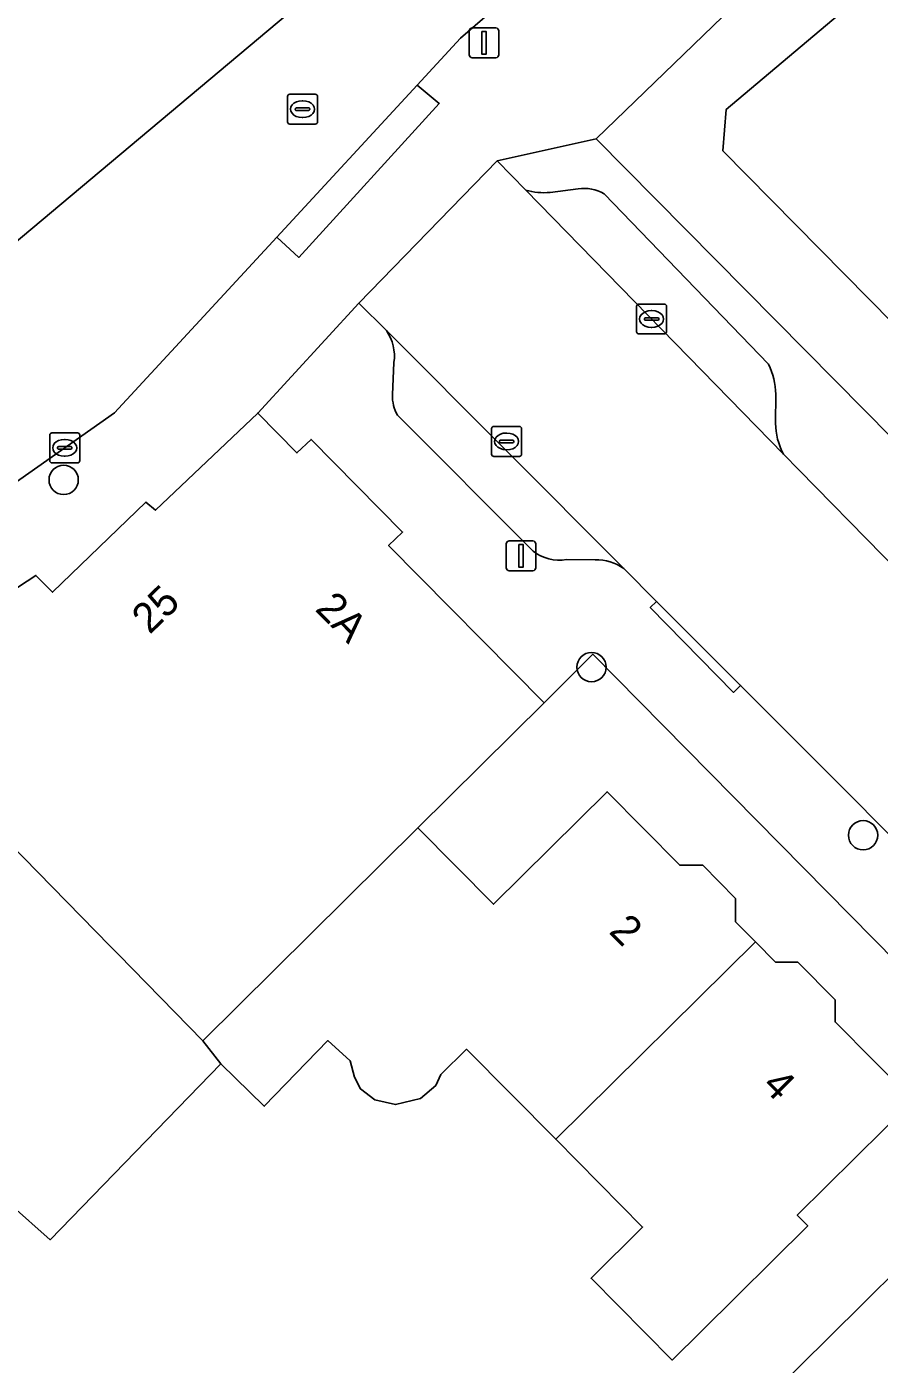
# Model space of a CAD drawing. Extents: x 161772 to 163126, y 383092 to 383917.
# Drawn here: x 162299.39 to 162327.85, y 383341.19 to 383385.86 of the extents above; entities that cross this region are included whole.
import ezdxf

# ---------------------------------------------------------------- set-up
doc = ezdxf.new("R2010")
doc.units = 0
for name, color, linetype in [('IMGEO_Boom', 7, 'Continuous'), ('IMGEO_Erf', 7, 'Continuous'), ('IMGEO_Kolk', 7, 'Continuous'), ('IMGEO_Lichtmast', 7, 'Continuous'), ('IMGEO_Pand', 7, 'Continuous'), ('IMGEO_Pand_nummerreeks', 7, 'Continuous'), ('IMGEO_Parkeervlak_open', 7, 'Continuous'), ('IMGEO_Rijbaan_lokaal_open', 7, 'Continuous'), ('IMGEO_Rioolput', 7, 'Continuous'), ('IMGEO_Voetpad_open', 7, 'Continuous')]:
    doc.layers.add(name, color=color, linetype=linetype)

msp = doc.modelspace()

# ---------------------------------------------------------------- linework, layer by layer
at = {"layer": 'IMGEO_Boom'}
for centre in [(162300.619, 383370.728), (162318.246, 383364.474), (162327.316, 383358.862)]:
    msp.add_circle(centre, 0.489, dxfattribs=at)
at = {"layer": 'IMGEO_Erf'}
for points in [[(162439.546, 383475.883), (162426.801, 383475.456), (162425.429, 383475.046), (162424.669, 383474.563), (162400.868, 383453.897), (162399.336, 383452.584), (162328.478, 383391.862), (162318.405, 383382.124), (162326.388, 383374.044), (162352.897, 383347.213), (162466.894, 383444.571), (162467.039, 383444.858), (162466.94, 383445.164), (162440.986, 383475.293)], [(162318.286, 383364.906), (162316.664, 383363.284), (162312.447, 383359.108), (162314.973, 383356.555), (162318.767, 383360.311), (162321.192, 383357.861), (162321.958, 383357.857), (162323.057, 383356.747), (162323.053, 383355.971), (162323.719, 383355.298), (162324.385, 383354.625), (162325.134, 383354.622), (162326.382, 383353.361), (162326.378, 383352.627), (162328.982, 383349.997), (162325.117, 383346.171), (162325.469, 383345.816), (162321.916, 383342.299), (162320.937, 383341.33), (162318.229, 383344.063), (162319.954, 383345.772), (162317.051, 383348.705), (162314.073, 383351.713), (162313.217, 383350.866), (162313.046, 383350.499), (162312.538, 383350.07), (162311.696, 383349.863), (162311.014, 383350.022), (162310.537, 383350.387), (162310.331, 383350.784), (162310.188, 383351.324), (162309.444, 383352.001), (162307.316, 383349.808), (162305.871, 383351.225), (162300.17, 383345.353), (162298.841, 383346.533)], [(162380.015, 383302.296), (162318.286, 383364.906)]]:
    msp.add_lwpolyline(points, dxfattribs=at)
for points in [[(162346.289, 383374.336), (162344.379, 383372.77), (162341.1, 383370.082), (162337.232, 383366.912), (162328.305, 383375.965), (162322.628, 383381.723), (162322.745, 383383.101), (162328.813, 383388.224), (162332.039, 383384.404), (162336.426, 383379.208), (162335.449, 383378.383), (162338.417, 383374.869), (162340.862, 383376.934), (162341.577, 383376.087), (162343.464, 383377.681)], [(162332.343, 383332.538), (162331.828, 383333.057), (162329.356, 383335.522), (162326.752, 383338.151), (162325.695, 383337.105), (162323.437, 383339.384), (162326.169, 383342.091), (162329.721, 383345.609), (162331.866, 383343.444), (162333.663, 383345.224), (162339.562, 383339.471), (162339.159, 383339.07), (162341.828, 383336.376), (162342.613, 383336.373), (162343.141, 383335.839), (162343.415, 383334.799), (162344.045, 383334.111), (162340.503, 383330.603), (162337.363, 383327.492), (162337.352, 383327.481)]]:
    msp.add_lwpolyline(points, close=True, dxfattribs=at)
at = {"layer": 'IMGEO_Kolk'}
for p, q in [((162319.751, 383375.675), (162319.751, 383376.527)), ((162319.826, 383376.601), (162320.678, 383376.601)), ((162320.752, 383376.527), (162320.752, 383375.675)), ((162320.01, 383376.095), (162320.01, 383376.107)), ((162320.448, 383376.058), (162320.05, 383376.058)), ((162320.053, 383376.144), (162320.451, 383376.144)), ((162320.239, 383376.381), (162320.264, 383376.381)), ((162320.494, 383376.107), (162320.494, 383376.095)), ((162320.678, 383375.601), (162319.826, 383375.601)), ((162320.262, 383375.821), (162320.237, 383375.821)), ((162314.91, 383371.587), (162314.91, 383372.439)), ((162314.985, 383372.513), (162315.837, 383372.513)), ((162315.911, 383372.439), (162315.911, 383371.587)), ((162300.154, 383371.371), (162300.154, 383372.223)), ((162300.229, 383372.297), (162301.081, 383372.297)), ((162300.642, 383372.077), (162300.667, 383372.077)), ((162301.155, 383372.223), (162301.155, 383371.371)), ((162315.169, 383372.007), (162315.169, 383372.019)), ((162315.212, 383372.056), (162315.61, 383372.056)), ((162315.398, 383372.293), (162315.423, 383372.293)), ((162315.653, 383372.019), (162315.653, 383372.007)), ((162300.413, 383371.791), (162300.413, 383371.803)), ((162300.851, 383371.754), (162300.453, 383371.754)), ((162300.456, 383371.84), (162300.854, 383371.84)), ((162300.897, 383371.803), (162300.897, 383371.791)), ((162315.607, 383371.97), (162315.209, 383371.97)), ((162315.421, 383371.733), (162315.396, 383371.733)), ((162301.081, 383371.297), (162300.229, 383371.297)), ((162300.665, 383371.517), (162300.64, 383371.517)), ((162315.837, 383371.513), (162314.985, 383371.513))]:
    msp.add_line(p, q, dxfattribs=at)
for points in [[(162319.751, 383375.675), (162319.751, 383376.527)], [(162319.826, 383376.601), (162320.678, 383376.601)], [(162320.752, 383376.527), (162320.752, 383375.675)], [(162320.678, 383375.601), (162319.826, 383375.601)], [(162314.91, 383371.587), (162314.91, 383372.439)], [(162314.985, 383372.513), (162315.837, 383372.513)], [(162315.911, 383372.439), (162315.911, 383371.587)], [(162300.154, 383371.371), (162300.154, 383372.223)], [(162300.229, 383372.297), (162301.081, 383372.297)], [(162301.155, 383372.223), (162301.155, 383371.371)], [(162301.081, 383371.297), (162300.229, 383371.297)], [(162315.837, 383371.513), (162314.985, 383371.513)]]:
    msp.add_lwpolyline(points, dxfattribs=at)
for centre, radius, start, end in [((162319.828, 383376.525), 0.0765, 91.552, 178.448), ((162319.828, 383376.525), 0.0765, 91.552, 178.448), ((162320.676, 383376.525), 0.0765, 1.552, 88.448), ((162320.676, 383376.525), 0.0765, 1.552, 88.448), ((162320.05, 383376.104), 0.0403, 85.8775, 175.7526), ((162320.047, 383376.094), 0.0366, 178.938, 274.7102), ((162320.451, 383376.101), 0.043, 264.8664, 352.4533), ((162320.455, 383376.106), 0.0386, 1.7309, 96.639), ((162319.828, 383375.677), 0.0765, 181.552, 268.448), ((162319.828, 383375.677), 0.0765, 181.552, 268.448), ((162320.676, 383375.677), 0.0765, 271.552, 358.448), ((162320.676, 383375.677), 0.0765, 271.552, 358.448), ((162314.987, 383372.437), 0.0765, 91.552, 178.448), ((162314.987, 383372.437), 0.0765, 91.552, 178.448), ((162315.835, 383372.437), 0.0765, 1.552, 88.448), ((162315.835, 383372.437), 0.0765, 1.552, 88.448), ((162300.231, 383372.221), 0.0765, 91.552, 178.448), ((162300.231, 383372.221), 0.0765, 91.552, 178.448), ((162301.079, 383372.221), 0.0765, 1.552, 88.448), ((162301.079, 383372.221), 0.0765, 1.552, 88.448), ((162315.209, 383372.016), 0.0403, 85.8775, 175.7526), ((162315.206, 383372.006), 0.0366, 178.938, 274.7102), ((162315.61, 383372.013), 0.043, 264.8664, 352.4533), ((162315.614, 383372.018), 0.0386, 1.7309, 96.639), ((162300.453, 383371.8), 0.0403, 85.8775, 175.7526), ((162300.45, 383371.79), 0.0366, 178.938, 274.7102), ((162300.854, 383371.797), 0.043, 264.8664, 352.4533), ((162300.858, 383371.802), 0.0386, 1.7309, 96.639), ((162314.987, 383371.589), 0.0765, 181.552, 268.448), ((162314.987, 383371.589), 0.0765, 181.552, 268.448), ((162315.835, 383371.589), 0.0765, 271.552, 358.448), ((162315.835, 383371.589), 0.0765, 271.552, 358.448), ((162300.231, 383371.373), 0.0765, 181.552, 268.448), ((162300.231, 383371.373), 0.0765, 181.552, 268.448), ((162301.079, 383371.373), 0.0765, 271.552, 358.448), ((162301.079, 383371.373), 0.0765, 271.552, 358.448)]:
    msp.add_arc(centre, radius, start, end, dxfattribs=at)
for centre, major_axis, ratio, start_param, end_param in [((162320.238, 383376.101), (-0.387, 0.002), 0.722429, 4.712389, 7.853982), ((162320.263, 383376.101), (-0.39, 0.002), 0.717154, 1.570796, 4.712389), ((162300.641, 383371.797), (-0.387, 0.002), 0.722429, 4.712389, 7.853982), ((162300.666, 383371.797), (-0.39, 0.002), 0.717154, 1.570796, 4.712389), ((162315.397, 383372.013), (-0.387, 0.002), 0.722429, 4.712389, 7.853982), ((162315.422, 383372.013), (-0.39, 0.002), 0.717154, 1.570796, 4.712389)]:
    msp.add_ellipse(centre, major_axis=major_axis, ratio=ratio, start_param=start_param, end_param=end_param, dxfattribs=at)
at = {"layer": 'IMGEO_Lichtmast'}
for p, q in [((162314.162, 383384.924), (162314.162, 383385.724)), ((162314.162, 383385.724), (162314.162, 383384.924)), ((162314.262, 383385.824), (162315.052, 383385.824)), ((162315.052, 383385.824), (162314.262, 383385.824)), ((162315.152, 383385.724), (162315.152, 383384.924)), ((162315.152, 383384.924), (162315.152, 383385.724)), ((162315.052, 383384.824), (162314.262, 383384.824)), ((162314.262, 383384.824), (162315.052, 383384.824)), ((162315.398, 383367.792), (162315.398, 383368.592)), ((162315.398, 383368.592), (162315.398, 383367.792)), ((162315.498, 383368.692), (162316.288, 383368.692)), ((162316.288, 383368.692), (162315.498, 383368.692)), ((162316.388, 383368.592), (162316.388, 383367.792)), ((162316.388, 383367.792), (162316.388, 383368.592)), ((162316.288, 383367.692), (162315.498, 383367.692)), ((162315.498, 383367.692), (162316.288, 383367.692))]:
    msp.add_line(p, q, dxfattribs=at)
for points in [[(162314.582, 383385.699), (162314.732, 383385.699), (162314.732, 383384.949), (162314.582, 383384.949), (162314.582, 383385.699)], [(162315.818, 383368.567), (162315.968, 383368.567), (162315.968, 383367.817), (162315.818, 383367.817), (162315.818, 383368.567)]]:
    msp.add_lwpolyline(points, dxfattribs=at)
for centre, start, end in [((162314.262, 383385.724), 90, 180), ((162314.262, 383385.724), 90, 180), ((162315.052, 383385.724), 0, 90), ((162315.052, 383385.724), 360, 90), ((162314.262, 383384.924), 180, 270), ((162314.262, 383384.924), 180, 270), ((162315.052, 383384.924), 270, 0), ((162315.052, 383384.924), 270, 0), ((162315.498, 383368.592), 90, 180), ((162315.498, 383368.592), 90, 180), ((162316.288, 383368.592), 0, 90), ((162316.288, 383368.592), 360, 90), ((162315.498, 383367.792), 180, 270), ((162315.498, 383367.792), 180, 270), ((162316.288, 383367.792), 270, 0), ((162316.288, 383367.792), 270, 0)]:
    msp.add_arc(centre, 0.1, start, end, dxfattribs=at)
at = {"layer": 'IMGEO_Pand'}
for points in [[(162335.449, 383378.383), (162336.426, 383379.208), (162332.039, 383384.404), (162328.813, 383388.224), (162322.745, 383383.101), (162322.628, 383381.723), (162328.305, 383375.965), (162337.232, 383366.912), (162341.1, 383370.082), (162344.379, 383372.77), (162341.577, 383376.087), (162340.862, 383376.934), (162338.417, 383374.869)], [(162311.467, 383368.534), (162311.937, 383368.986), (162308.879, 383372.08), (162308.41, 383371.629), (162307.098, 383372.957), (162303.684, 383369.717), (162303.367, 383369.986), (162300.246, 383366.973), (162299.693, 383367.539), (162293.909, 383363.765), (162293.817, 383363.705), (162299.275, 383358.122), (162302.175, 383355.155), (162302.446, 383354.878), (162305.263, 383351.995), (162312.447, 383359.108), (162316.664, 383363.284)], [(162293.817, 383363.705), (162286.046, 383358.641), (162291.859, 383351.811), (162294.058, 383349.231), (162294.316, 383347.807), (162296.977, 383344.816), (162298.841, 383346.533), (162300.17, 383345.353), (162305.871, 383351.225), (162305.263, 383351.995), (162302.446, 383354.878), (162302.175, 383355.155), (162299.275, 383358.122)], [(162309.444, 383352.001), (162310.188, 383351.324), (162310.331, 383350.784), (162310.537, 383350.387), (162311.014, 383350.022), (162311.696, 383349.863), (162312.538, 383350.07), (162313.046, 383350.499), (162313.217, 383350.866), (162314.073, 383351.713), (162317.051, 383348.705), (162323.719, 383355.298), (162323.053, 383355.971), (162323.057, 383356.747), (162321.958, 383357.857), (162321.192, 383357.861), (162318.767, 383360.311), (162314.973, 383356.555), (162312.447, 383359.108), (162305.263, 383351.995), (162305.871, 383351.225), (162307.316, 383349.808)], [(162317.051, 383348.705), (162319.954, 383345.772), (162318.229, 383344.063), (162320.937, 383341.33), (162321.916, 383342.299), (162325.469, 383345.816), (162325.117, 383346.171), (162328.982, 383349.997), (162326.378, 383352.627), (162326.382, 383353.361), (162325.134, 383354.622), (162324.385, 383354.625), (162323.719, 383355.298)], [(162339.159, 383339.07), (162339.562, 383339.471), (162333.663, 383345.224), (162331.866, 383343.444), (162329.721, 383345.609), (162326.169, 383342.091), (162323.437, 383339.384), (162325.695, 383337.105), (162326.752, 383338.151), (162329.356, 383335.522), (162331.828, 383333.057), (162332.343, 383332.538)]]:
    msp.add_lwpolyline(points, close=True, dxfattribs=at)
at = {"layer": 'IMGEO_Parkeervlak_open'}
for points in [[(162316.049, 383380.403), (162324.653, 383371.591)], [(162317.8, 383380.448), (162316.863, 383380.328)], [(162324.153, 383374.59), (162318.665, 383380.283)], [(162319.325, 383367.769), (162311.396, 383375.713)], [(162311.65, 383374.652), (162311.601, 383373.567)], [(162324.39, 383372.617), (162324.396, 383373.587)], [(162311.763, 383372.886), (162316.294, 383368.351)], [(162317.412, 383368.072), (162318.364, 383368.058)]]:
    msp.add_lwpolyline(points, dxfattribs=at)
for centre, radius, start, end in [((162316.669, 383382.677), 2.357, 254.7508, 274.7207), ((162317.998, 383379.136), 1.327, 59.8175, 98.5835), ((162310.162, 383374.857), 1.502, 352.1617, 34.7644), ((162322.234, 383373.594), 2.162, 359.8116, 27.426), ((162312.866, 383373.508), 1.266, 177.3329, 209.4294), ((162326.709, 383372.665), 2.32, 181.182, 207.5727), ((162317.162, 383369.449), 1.4, 231.6816, 280.2942), ((162318.402, 383366.441), 1.617, 55.1899, 91.3351)]:
    msp.add_arc(centre, radius, start, end, dxfattribs=at)
at = {"layer": 'IMGEO_Rijbaan_lokaal_open'}
for points in [[(162354.163, 383426.013), (162352.175, 383424.284), (162348.197, 383420.829), (162337.817, 383411.925), (162336.645, 383410.915), (162332.617, 383407.444), (162321.815, 383398.151), (162317.816, 383394.703), (162314.712, 383392.04), (162310.37, 383388.302), (162309.749, 383387.68), (162297.572, 383377.466), (162294.06, 383374.608), (162247.678, 383344.816), (162250.301, 383341.713)], [(162263.102, 383347.309), (162266.585, 383349.589), (162273.903, 383354.359), (162280.472, 383358.642), (162288.762, 383364.047), (162289.496, 383364.525), (162292.841, 383366.706), (162295.846, 383368.569), (162297.678, 383369.705), (162302.316, 383372.966), (162307.742, 383378.84), (162312.426, 383383.912), (162313.87, 383385.476), (162314.36, 383385.9), (162346.097, 383413.353)], [(162297.572, 383377.466), (162309.749, 383387.68), (162310.37, 383388.302)]]:
    msp.add_lwpolyline(points, dxfattribs=at)
msp.add_lwpolyline([(162333.295, 383362.757), (162330.709, 383365.404), (162327.978, 383368.198), (162325.183, 383371.049), (162324.653, 383371.591), (162316.049, 383380.403), (162315.096, 383381.379), (162310.48, 383376.63), (162311.396, 383375.713), (162319.325, 383367.769), (162320.421, 383366.671), (162323.223, 383363.864), (162331.612, 383355.459), (162332.143, 383354.922), (162335.461, 383351.562), (162345.952, 383340.94), (162350.426, 383345.321), (162347.103, 383348.636), (162344.481, 383351.317), (162341.795, 383354.059)], close=True, dxfattribs=at)
at = {"layer": 'IMGEO_Rioolput'}
for p, q in [((162308.17, 383383.609), (162309.022, 383383.609)), ((162308.095, 383382.683), (162308.095, 383383.535)), ((162308.397, 383383.152), (162308.795, 383383.152)), ((162308.583, 383383.389), (162308.608, 383383.389)), ((162309.096, 383383.535), (162309.096, 383382.683)), ((162308.354, 383383.103), (162308.354, 383383.115)), ((162308.792, 383383.066), (162308.394, 383383.066)), ((162308.606, 383382.829), (162308.581, 383382.829)), ((162308.838, 383383.115), (162308.838, 383383.103)), ((162309.022, 383382.609), (162308.17, 383382.609))]:
    msp.add_line(p, q, dxfattribs=at)
for points in [[(162308.17, 383383.609), (162309.022, 383383.609)], [(162308.095, 383382.683), (162308.095, 383383.535)], [(162309.096, 383383.535), (162309.096, 383382.683)], [(162309.022, 383382.609), (162308.17, 383382.609)]]:
    msp.add_lwpolyline(points, dxfattribs=at)
for centre, radius, start, end in [((162308.172, 383383.533), 0.0765, 91.552, 178.448), ((162308.172, 383383.533), 0.0765, 91.552, 178.448), ((162309.02, 383383.533), 0.0765, 1.552, 88.448), ((162309.02, 383383.533), 0.0765, 1.552, 88.448), ((162308.394, 383383.112), 0.0403, 85.8775, 175.7526), ((162308.799, 383383.114), 0.0386, 1.7309, 96.639), ((162308.391, 383383.102), 0.0366, 178.938, 274.7102), ((162308.795, 383383.109), 0.043, 264.8664, 352.4533), ((162308.172, 383382.685), 0.0765, 181.552, 268.448), ((162308.172, 383382.685), 0.0765, 181.552, 268.448), ((162309.02, 383382.685), 0.0765, 271.552, 358.448), ((162309.02, 383382.685), 0.0765, 271.552, 358.448)]:
    msp.add_arc(centre, radius, start, end, dxfattribs=at)
for centre, major_axis, ratio, start_param, end_param in [((162308.582, 383383.109), (-0.387, 0.002), 0.722429, 4.712389, 7.853982), ((162308.607, 383383.109), (-0.39, 0.002), 0.717154, 1.570796, 4.712389)]:
    msp.add_ellipse(centre, major_axis=major_axis, ratio=ratio, start_param=start_param, end_param=end_param, dxfattribs=at)
at = {"layer": 'IMGEO_Voetpad_open'}
for points in [[(162253.701, 383337.545), (162259.802, 383341.536), (162265.346, 383345.166), (162265.576, 383345.313), (162267.982, 383346.867), (162273.27, 383350.29), (162277.606, 383353.097), (162280.334, 383354.918), (162286.046, 383358.641), (162293.817, 383363.705), (162293.909, 383363.765), (162299.693, 383367.539), (162300.246, 383366.973), (162303.367, 383369.986), (162303.684, 383369.717), (162307.098, 383372.957), (162310.48, 383376.63), (162315.096, 383381.379), (162318.405, 383382.124), (162328.478, 383391.862)], [(162314.36, 383385.9), (162313.87, 383385.476), (162312.426, 383383.912), (162313.161, 383383.294), (162308.468, 383378.157), (162307.742, 383378.84), (162302.316, 383372.966), (162297.678, 383369.705), (162295.846, 383368.569), (162296.355, 383367.718), (162289.304, 383363.189), (162288.762, 383364.047), (162280.472, 383358.642), (162281.061, 383357.705), (162274.467, 383353.437), (162273.903, 383354.359), (162266.585, 383349.589), (162267.167, 383348.658), (162263.674, 383346.344), (162263.102, 383347.309), (162254.965, 383341.882)], [(162318.405, 383382.124), (162315.096, 383381.379), (162316.049, 383380.403)], [(162324.653, 383371.591), (162325.183, 383371.049), (162327.978, 383368.198), (162330.709, 383365.404), (162331.065, 383365.752), (162333.652, 383363.106), (162333.295, 383362.757), (162341.795, 383354.059), (162344.481, 383351.317), (162344.839, 383351.667), (162347.461, 383348.986), (162347.103, 383348.636), (162350.426, 383345.321), (162352.897, 383347.213), (162326.388, 383374.044), (162318.405, 383382.124)], [(162316.863, 383380.328), (162317.8, 383380.448)], [(162318.665, 383380.283), (162324.153, 383374.59)], [(162311.396, 383375.713), (162310.48, 383376.63), (162307.098, 383372.957), (162308.41, 383371.629), (162308.879, 383372.08), (162311.937, 383368.986), (162311.467, 383368.534), (162316.664, 383363.284), (162318.286, 383364.906), (162380.015, 383302.296)], [(162311.601, 383373.567), (162311.65, 383374.652)], [(162324.396, 383373.587), (162324.39, 383372.617)], [(162316.294, 383368.351), (162311.763, 383372.886)], [(162318.364, 383368.058), (162317.412, 383368.072)], [(162335.461, 383351.562), (162335.157, 383351.259), (162331.828, 383354.607), (162332.143, 383354.922), (162331.612, 383355.459), (162323.223, 383363.864), (162322.987, 383363.631), (162320.21, 383366.463), (162320.421, 383366.671), (162319.325, 383367.769)]]:
    msp.add_lwpolyline(points, dxfattribs=at)
for points in [[(162312.426, 383383.912), (162307.742, 383378.84), (162308.468, 383378.157), (162313.161, 383383.294)], [(162320.421, 383366.671), (162320.21, 383366.463), (162322.987, 383363.631), (162323.223, 383363.864)]]:
    msp.add_lwpolyline(points, close=True, dxfattribs=at)
for centre, radius, start, end in [((162316.669, 383382.677), 2.357, 254.7508, 274.7207), ((162317.998, 383379.136), 1.327, 59.8175, 98.5835), ((162310.162, 383374.857), 1.502, 352.1617, 34.7644), ((162322.234, 383373.594), 2.162, 359.8116, 27.426), ((162312.866, 383373.508), 1.266, 177.3329, 209.4294), ((162326.709, 383372.665), 2.32, 181.182, 207.5727), ((162317.162, 383369.449), 1.4, 231.6816, 280.2942), ((162318.402, 383366.441), 1.617, 55.1899, 91.3351)]:
    msp.add_arc(centre, radius, start, end, dxfattribs=at)

# ---------------------------------------------------------------- texts
at = {"layer": 'IMGEO_Pand_nummerreeks'}
for s, rotation, p in [('25', 43.9917, (162303.491, 383365.545)), ('2A', 314.679, (162308.983, 383366.386)), ('2', 314.7249, (162318.794, 383355.621)), ('4', 314.7237, (162323.905, 383350.463))]:
    msp.add_text(s, height=1, rotation=rotation, dxfattribs=at).set_placement(p)

doc.saveas('drawing.dxf')
